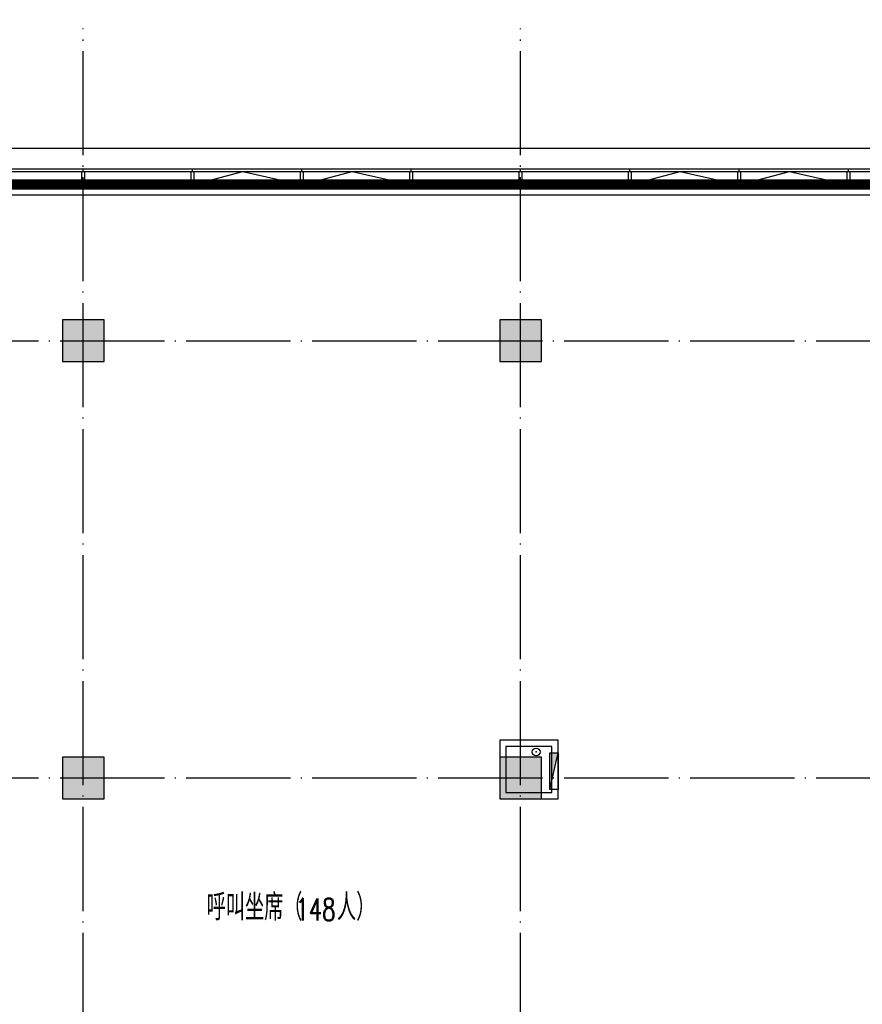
# Model space of a CAD drawing. Extents: x 797781 to 1255204, y 21234 to 1024248.
# Tile 414 of 656: x 962488 to 978672, y 379177 to 398091. Entities that reach past the tile are written whole.
import ezdxf

# ---------------------------------------------------------------- set-up
doc = ezdxf.new("R2010")
doc.units = 0
doc.header["$LTSCALE"] = 1000
doc.header["$MEASUREMENT"] = 0
doc.linetypes.add('230303生产综合楼-平面图_t8$0$DOTE', pattern=[2.42, 2, -0.2, 0.02, -0.2])
doc.linetypes.add('__DASH', pattern=[0.35, 0.25, -0.1])
for name, color, linetype in [('230303生产综合楼-平面图_t8$0$3T_WOOD', 21, 'Continuous'), ('230303生产综合楼-平面图_t8$0$COLUMN', 40, 'Continuous'), ('230303生产综合楼-平面图_t8$0$CURTWALL', 4, 'Continuous'), ('230303生产综合楼-平面图_t8$0$DOTE', 1, '230303生产综合楼-平面图_t8$0$DOTE'), ('230303生产综合楼-平面图_t8$0$fcadtext', 11, 'Continuous'), ('230303生产综合楼-平面图_t8$0$PUB_HATCH', 8, 'Continuous'), ('230303生产综合楼-平面图_t8$0$PUB_TEXT', 7, 'Continuous'), ('230303生产综合楼-平面图_t8$0$水管', 4, 'Continuous'), ('230303生产综合楼-平面图_t8$0$看线', 115, 'Continuous'), ('EQUIP_消火栓', 7, 'Continuous'), ('PUB_HATCH', 8, 'Continuous'), ('VPIPE-消防', 1, 'Continuous')]:
    doc.layers.add(name, color=color, linetype=linetype)
doc.styles.add('230303生产综合楼-平面图_t8$0$_TCH_DIM', font='SIMPLEX', dxfattribs={"bigfont": 'GBCBIG'})

# ---------------------------------------------------------------- blocks, each defined once
blk = doc.blocks.new('AQ3')
at = {"color": 6, "linetype": '__DASH', "ltscale": 4, "const_width": 200}
blk.add_lwpolyline([(1087271, 374618), (1087271, 380268), (1112806, 377618), (1180371, 377618), (1180371, 374618)], dxfattribs=at)
blk = doc.blocks.new('$TwtSys$00000434')
for p, q in [((-0.5, 0.5), (-0.5, -0.5)), ((-0.5, -0.5), (0.5, 0.5)), ((0.5, 0.5), (-0.5, 0.5)), ((0.5, -0.5), (0.5, 0.5)), ((-0.5, -0.5), (0.5, -0.5))]:
    blk.add_line(p, q)
blk.add_solid([(0.5, -0.5), (0.5, 0.5), (-0.5, -0.5)])
blk = doc.blocks.new('230303生产综合楼-平面图_t8$0$3-XHS')
at = {"layer": '230303生产综合楼-平面图_t8$0$fcadtext'}
for p in [(1141818.3, 170263.6), (1141818.3, 170263.6, 5000)]:
    blk.add_point(p, dxfattribs=at)
at = {"layer": 'VPIPE-消防'}
blk.add_circle((1141818.3, 170263.6), 75, dxfattribs=at)
at = {"layer": 'EQUIP_消火栓', "xscale": -700, "yscale": 160, "zscale": 700, "rotation": 270.0000000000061}
blk.add_blockref('$TwtSys$00000434', (1142159.7, 169895.2), dxfattribs=at)
blk = doc.blocks.new('230303生产综合楼-平面图_t8$0$3WLGJ')
at = {"layer": '230303生产综合楼-平面图_t8$0$3T_WOOD'}
for points in [[(1087066, 195572), (1087066, 195622)], [(1089166, 195572), (1089166, 195622)], [(1091266, 195572), (1091266, 195622)], [(1093366, 195572), (1093366, 195622)], [(1095466, 195572), (1095466, 195622)], [(1097566, 195572), (1097566, 195622)], [(1099666, 195572), (1099666, 195622)], [(1101766, 195572), (1101766, 195622)]]:
    blk.add_lwpolyline(points, dxfattribs=at)
for points in [[(1087091, 195322), (1087041, 195322), (1087041, 195572), (1087091, 195572)], [(1089191, 195322), (1089141, 195322), (1089141, 195572), (1089191, 195572)], [(1091291, 195322), (1091241, 195322), (1091241, 195572), (1091291, 195572)], [(1093391, 195322), (1093341, 195322), (1093341, 195572), (1093391, 195572)], [(1095491, 195322), (1095441, 195322), (1095441, 195572), (1095491, 195572)], [(1097591, 195322), (1097541, 195322), (1097541, 195572), (1097591, 195572)], [(1099691, 195322), (1099641, 195322), (1099641, 195572), (1099691, 195572)], [(1101791, 195322), (1101741, 195322), (1101741, 195572), (1101791, 195572)]]:
    blk.add_lwpolyline(points, close=True, dxfattribs=at)
blk = doc.blocks.new('_FZH')
blk.add_lwpolyline([(-0.5, -0.5), (0.5, -0.5), (0.5, 0.5), (-0.5, 0.5)], close=True)
at = {"layer": 'PUB_HATCH'}
blk.add_solid([(-0.5, -0.5), (0.5, -0.5), (-0.5, 0.5), (0.5, 0.5)], dxfattribs=at)

msp = doc.modelspace()

# ---------------------------------------------------------------- linework, layer by layer
at = {"layer": '230303生产综合楼-平面图_t8$0$CURTWALL'}
for points in [[(925908, 371824.2), (921708, 371824.2), (895858, 374504.1), (895858, 397907.4), (921708, 395224.2), (989558, 395224.2), (989558, 371824.2), (959455.5, 371824.2)], [(925908, 371874.2), (921710.6, 371874.2), (895908, 374549.2), (895908, 397852), (921705.4, 395174.2), (989508, 395174.2), (989508, 371874.2), (959455.5, 371874.2)], [(925908, 372124.2), (921723.5, 372124.2), (896158, 374774.6), (896158, 397574.7), (921692.5, 394924.2), (989258, 394924.2), (989258, 372124.2), (959455.5, 372124.2)], [(965833, 394924.2), (966774.8, 395174.2), (967883, 394924.2)], [(967933, 394924.2), (968874.8, 395174.2), (969983, 394924.2)], [(974233, 394924.2), (975174.8, 395174.2), (976283, 394924.2)], [(976333, 394924.2), (977274.8, 395174.2), (978383, 394924.2)]]:
    msp.add_lwpolyline(points, dxfattribs=at)
at = {"layer": '230303生产综合楼-平面图_t8$0$DOTE'}
for p, q in [((963708, 364027.4), (963708, 397924.2)), ((972108, 364027.4), (972108, 397924.2)), ((895508, 391924.2), (989908, 391924.2)), ((895508, 383524.2), (989908, 383524.2))]:
    msp.add_line(p, q, dxfattribs=at)
at = {"layer": '230303生产综合楼-平面图_t8$0$PUB_HATCH', "color": 8}
msp.add_lwpolyline([(896358, 381424.2), (896358, 397352.9), (921682.1, 394724.2), (989058, 394724.2), (989058, 381424.2)], dxfattribs=at)
at = {"layer": '230303生产综合楼-平面图_t8$0$水管'}
for points in [[(971708, 383124.2), (972828, 383124.2), (972828, 384249.2), (971708, 384249.2)], [(971828, 383244.2), (972708, 383244.2), (972708, 384129.2), (971828, 384129.2)]]:
    msp.add_lwpolyline(points, close=True, dxfattribs=at)
at = {"layer": '230303生产综合楼-平面图_t8$0$看线'}
msp.add_lwpolyline([(895458, 398351.7), (921394.7, 395624.2), (989958, 395624.2), (989958, 371424.2), (921321.3, 371424.2), (895458, 374144)], close=True, dxfattribs=at)

# ---------------------------------------------------------------- block references
for name, p in [('230303生产综合楼-平面图_t8$0$3WLGJ', (-123358.3, 199602.3)), ('AQ3', (-191113.3, 17306.7)), ('230303生产综合楼-平面图_t8$0$3-XHS', (-169410.3, 213760.7))]:
    msp.add_blockref(name, p)
at = {"layer": '230303生产综合楼-平面图_t8$0$COLUMN', "xscale": 800, "yscale": 800, "zscale": 800, "rotation": 270}
for p in [(963708, 391924.2), (972108, 391924.2), (963708, 383524.2), (972108, 383524.2)]:
    msp.add_blockref('_FZH', p, dxfattribs=at)

# ---------------------------------------------------------------- texts
at = {"layer": '230303生产综合楼-平面图_t8$0$PUB_TEXT', "style": '230303生产综合楼-平面图_t8$0$_TCH_DIM'}
for s, p in [('呼叫坐席（', (966080.4, 380787.3)), ('人）', (968582.6, 380787.3))]:
    msp.add_text(s, height=510.64, dxfattribs=at).set_placement(p)
at = {"layer": '230303生产综合楼-平面图_t8$0$PUB_TEXT', "style": '230303生产综合楼-平面图_t8$0$_TCH_DIM', "width": 0.705882}
msp.add_text('148', height=425, dxfattribs=at).set_placement((967782.6, 380787.3))

doc.saveas('drawing.dxf')
